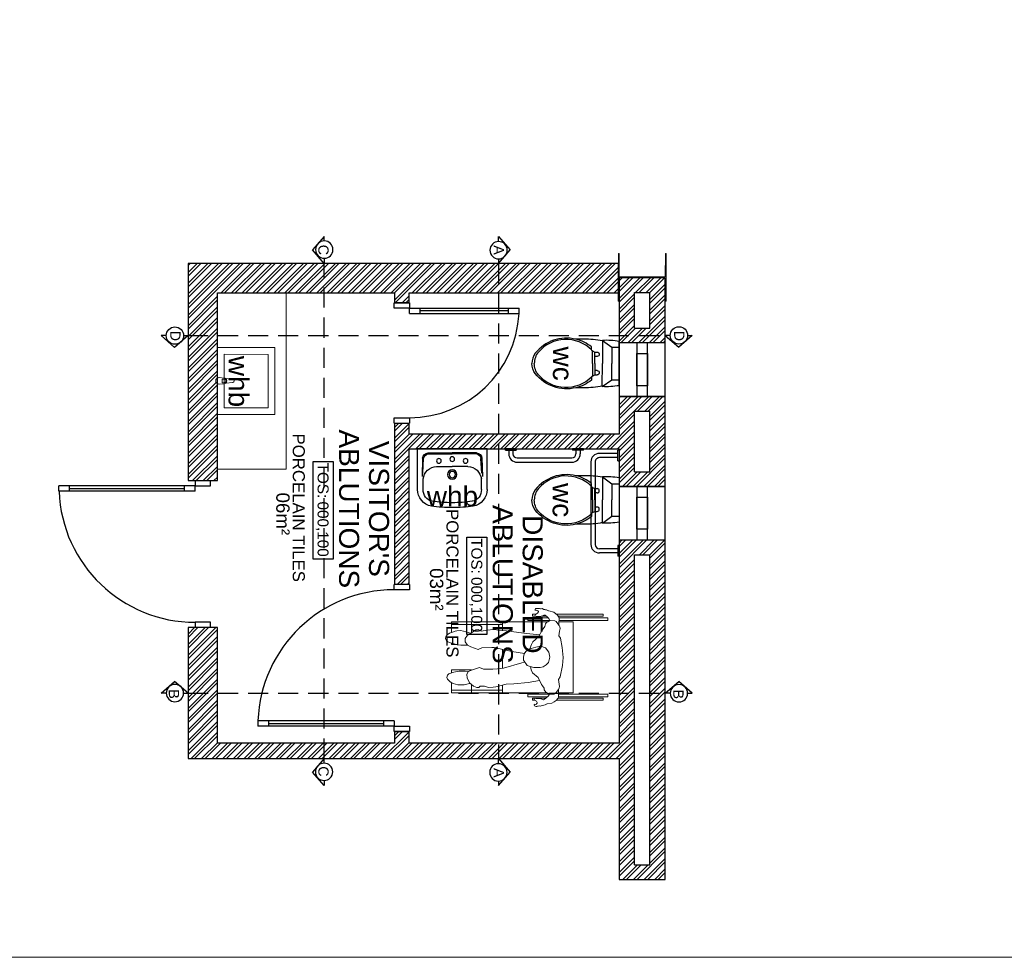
# Model space of a CAD drawing. Header units: millimetres. Extents: x -115474967 to 444143, y -74377 to 241828222.
# Tile 273 of 590: x -228559 to -221189, y 267349 to 274365. Entities that reach past the tile are written whole.
import ezdxf
from ezdxf.enums import TextEntityAlignment as Align

# ---------------------------------------------------------------- set-up
doc = ezdxf.new("R2010")
doc.units = ezdxf.units.MM
doc.header["$MEASUREMENT"] = 0
doc.linetypes.add('2DASHED', pattern=[0.75, 0.5, -0.25])
for name, color, linetype in [('0-ELEV.25', 4, 'Continuous'), ('00-1 FloorFinish', 1, 'Continuous'), ('00-1 FloorLevel', 7, 'Continuous'), ('00-2 Doors', 1, 'Continuous'), ('00-2 Sanitary', 8, 'Continuous'), ('00-2 Windows', 1, 'Continuous'), ('00-6 H-Brickwork', 9, 'Continuous'), ('00-6 H-Paving', 9, 'Continuous'), ('A-DOOR NUMBERS', 7, 'Continuous'), ('A_COLUMNS', 7, 'Continuous'), ('B_FURN LOOSE', 7, 'Continuous'), ('CEIL-PLAN', 7, 'Continuous'), ('DIMS-50', 9, 'Continuous'), ('FITT-SANT', 5, 'Continuous'), ('TEXT-50', 2, 'Continuous'), ('TEXT-REFN', 5, 'Continuous')]:
    doc.layers.add(name, color=color, linetype=linetype)
for name, color, linetype, lineweight in [('00-1 Labels', 4, 'Continuous', 35), ('A_COLUMNS_Pen_No__3', 7, 'Continuous', 15), ('B_FURN LOOSE_Pen_No__6', 7, 'Continuous', 5)]:
    doc.layers.add(name, color=color, linetype=linetype, lineweight=lineweight)
doc.layers.add('0_cons_01', color=40, linetype='Continuous', lineweight=0, plot=False)
doc.layers.add('A_COLUMNS_Pen_No__7', color=7, linetype='Continuous', lineweight=5, true_color=0x3f3f3f)
doc.styles.add('ARIAL', font='arial.ttf')
doc.styles.add('TEXT-20', font='arial.ttf', dxfattribs={"height": 40})
doc.styles.add('TEXT-50', font='arial.ttf', dxfattribs={"height": 100})

# ---------------------------------------------------------------- blocks, each defined once
blk = doc.blocks.new('Wheelchair Man 24[116]', base_point=(347833.3, 83734.1))
at = {"layer": 'B_FURN LOOSE_Pen_No__6', "color": 7, "linetype": 'Continuous', "lineweight": 5}
for p, q in [((347902.8, 84181.8), (347942.9, 84546)), ((347922.7, 84179.9), (347962.8, 84543.8)), ((347942.9, 84546), (347962.8, 84543.8)), ((347873.8, 84165.9), (347912.2, 84514.2)), ((347890.2, 84177.5), (347927.1, 84512.5)), ((347912.2, 84514.2), (347927.1, 84512.5)), ((348469, 84116.2), (348509.5, 84483.6)), ((348488.8, 84113.8), (348529.3, 84481.4)), ((348509.5, 84483.6), (348529.3, 84481.4)), ((348500.4, 84108.8), (348537.4, 84445.3)), ((348514, 84095.9), (348552.3, 84443.6)), ((348552.3, 84443.6), (348537.4, 84445.3)), ((347932.6, 84178.8), (347944.2, 84284.3)), ((347944.2, 84284.3), (348471, 84226.2)), ((347857.2, 84148.8), (347869.3, 84162)), ((347869.3, 84162), (347882.4, 84173.3)), ((347898.1, 84181.6), (347882.4, 84173.3)), ((347898.1, 84181.6), (347905.9, 84181.9)), ((347905.9, 84181.9), (347947.5, 84177)), ((347926.9, 84156.9), (347957.2, 84175.6)), ((347947.5, 84177), (347957.2, 84175.6)), ((347957.2, 84175.6), (347959.1, 84176.8)), ((347971.1, 84180.6), (347959.1, 84176.8)), ((347971.1, 84180.6), (347983.3, 84181.2)), ((348002.8, 84174.4), (347983.3, 84181.2)), ((348035.7, 84166.6), (348002.8, 84174.4)), ((348035.7, 84166.6), (348055.9, 84175.3)), ((348126.1, 84182.1), (348055.9, 84175.3)), ((348126.1, 84182.1), (348201.3, 84181.3)), ((348201.3, 84181.3), (348260.3, 84169.3)), ((348260.3, 84169.3), (348341, 84141.5)), ((348459, 84117.1), (348471, 84226.2)), ((347831.5, 84087.7), (347830.2, 84084.5)), ((347832.7, 84095.2), (347831.5, 84087.7)), ((347832.7, 84095.2), (347841.4, 84110.9)), ((347842.8, 84113.1), (347841.4, 84110.9)), ((347842.8, 84113.1), (347857.2, 84148.8)), ((347844.5, 83379.8), (347923.1, 84092.6)), ((347870.9, 84081), (347886.2, 84095.1)), ((347880.5, 84089.8), (347876.1, 84049.8)), ((347877.2, 83949.6), (347894, 84102.3)), ((347899.1, 84107.1), (347886.2, 84095.1)), ((347914.3, 84103.7), (347897, 83947.4)), ((347909.6, 84108.6), (347899.1, 84107.1)), ((347922.6, 84095.2), (347909.6, 84108.6)), ((347914.8, 84115.5), (347921.1, 84148.8)), ((347926.9, 84084.1), (347914.8, 84115.5)), ((347926.9, 84156.9), (347921.1, 84148.8)), ((348341, 84141.5), (348359.9, 84127.2)), ((348412.8, 84130), (348359.9, 84127.2)), ((348412.8, 84130), (348424.5, 84126.6)), ((348435.4, 84120), (348424.5, 84126.6)), ((348435.4, 84120), (348447.5, 84107.8)), ((348464.6, 84116.8), (348436.8, 84118.6)), ((348447.5, 84107.8), (348461.9, 84093.2)), ((348465.7, 84084), (348461.9, 84093.2)), ((348488.9, 84113.8), (348464.6, 84116.8)), ((348488.9, 84113.8), (348498.5, 84110.6)), ((348515.8, 84094.2), (348498.5, 84110.6)), ((348523.3, 84076.9), (348515.8, 84094.2)), ((347813.9, 84025.5), (347817.8, 84045.5)), ((347813.9, 84025.5), (347814.2, 84018.4)), ((347814.2, 84018.4), (347816, 84015.1)), ((347823.2, 84010.2), (347816, 84015.1)), ((347820.9, 84052.4), (347817.8, 84045.5)), ((347820, 84064.8), (347827.7, 84075.7)), ((347820, 84064.8), (347820, 84056)), ((347820.9, 84052.4), (347820, 84056)), ((347825.6, 84009.6), (347830, 84018.4)), ((347826.8, 84024.7), (347826.4, 84023.9)), ((347826.4, 84023.9), (347830, 84018.4)), ((347831, 84029.9), (347826.8, 84024.7)), ((347827.7, 84075.7), (347830.2, 84084.5)), ((347831, 84029.9), (347836.4, 84032)), ((347837.8, 84033.7), (347836.4, 84032)), ((347837.8, 84033.7), (347840.2, 84033.6)), ((347849.6, 84026.9), (347840.2, 84033.6)), ((347857.5, 84010.7), (347849.6, 84026.9)), ((347870.9, 84081), (347869.3, 84070.7)), ((347869.3, 84070.7), (347876.7, 84048)), ((347872.6, 84012.4), (347876.4, 84034.7)), ((347876.7, 84048), (347876.4, 84034.7)), ((347936.1, 84076.6), (347926.9, 84084.1)), ((347955.4, 84069.9), (347936.1, 84076.6)), ((347955.4, 84069.9), (347971.4, 84054.9)), ((347971.4, 84054.9), (347981.4, 84045.6)), ((347981.4, 84045.6), (348027.7, 84014.1)), ((348013.6, 84023.7), (347996.3, 83951.1)), ((348059, 83968.1), (348027.7, 84014.1)), ((348114.5, 84056), (348099.4, 84024.1)), ((348099.4, 84024.1), (348100.4, 83984.6)), ((348148.4, 84077.8), (348114.5, 84056)), ((348150.7, 84078.3), (348148.4, 84077.8)), ((348150.7, 84078.3), (348188.2, 84082.5)), ((348188.2, 84082.5), (348227.4, 84068.2)), ((348227.4, 84068.2), (348242, 84048.5)), ((348253.5, 84023.7), (348242, 84048.5)), ((348253.5, 84023.7), (348256.3, 84002.4)), ((348371.4, 83321.7), (348449.2, 84027.6)), ((348394.9, 84003.2), (348412.5, 84014.3)), ((348414.4, 84013.9), (348412.5, 84014.3)), ((348414.4, 84013.9), (348425.2, 84013.9)), ((348425.2, 84013.9), (348445, 84022.3)), ((348443.7, 83887.2), (348460.5, 84039.5)), ((348464.1, 84050), (348445, 84022.3)), ((348454.5, 84036.2), (348469, 84044.1)), ((348479.8, 84031.8), (348463.6, 83885)), ((348465.7, 84084), (348464.1, 84050)), ((348471, 84042.9), (348469, 84044.1)), ((348471, 84042.9), (348491.8, 84016.4)), ((348490.4, 84018.2), (348479.4, 83918.5)), ((348491.8, 84016.4), (348499.3, 83999.3)), ((348523.3, 84076.9), (348530.9, 84058.7)), ((348530.9, 84058.7), (348532.9, 84022.1)), ((348532.8, 84022.6), (348537.3, 84008.2)), ((347823.2, 84010.2), (347825.6, 84009.6)), ((347854.2, 83987.4), (347856.9, 84012)), ((347854.2, 83987.4), (347869.1, 83985.7)), ((347857.5, 84010.7), (347862.6, 84006.8)), ((347866.9, 84004.5), (347862.6, 84006.8)), ((347870.8, 84005.3), (347866.9, 84004.5)), ((347869.1, 83985.7), (347871.3, 84006.2)), ((347870.8, 84005.3), (347871.8, 84007)), ((347871.8, 84007), (347872.6, 84012.4)), ((347897, 83947.4), (347877.2, 83949.6)), ((347986.5, 83908.3), (347996.3, 83951.1)), ((348079.3, 83954.6), (348059, 83968.1)), ((348109.8, 83939.4), (348079.3, 83954.6)), ((348111.2, 83932.5), (348100.4, 83984.6)), ((348240.6, 83927.1), (348251.7, 83953.1)), ((348255.5, 83983.3), (348251.7, 83953.1)), ((348255.5, 83983.3), (348256.3, 84002.4)), ((348290, 83940.9), (348267, 83932.4)), ((348290, 83940.9), (348330.4, 83978.2)), ((348330.4, 83978.2), (348382.7, 83996.5)), ((348358.8, 83899.4), (348352.8, 83986)), ((348382.7, 83996.5), (348394.9, 84003.2)), ((348482.2, 83943.9), (348482.1, 83932.1)), ((348483.7, 83945.5), (348482.2, 83943.9)), ((348483.7, 83945.5), (348483.9, 83947.5)), ((348485.5, 83964.3), (348483.9, 83947.5)), ((348489.1, 83981.2), (348485.5, 83964.3)), ((348486.4, 83968.5), (348486.7, 83970.9)), ((348499.3, 83999.2), (348489.1, 83981.2)), ((348499, 83936.8), (348504.2, 83946.2)), ((348499.3, 83999.3), (348499.3, 83999.2)), ((348515.4, 83950.2), (348504.2, 83946.2)), ((348518.9, 83949.8), (348515.4, 83950.2)), ((348518.9, 83949.7), (348518.9, 83949.8)), ((348518.9, 83949.7), (348524.1, 83944.4)), ((348524.1, 83944.4), (348528.2, 83940.2)), ((348528, 83939.3), (348528.2, 83940.2)), ((348542.7, 83978.3), (348537.3, 84008.2)), ((348540.1, 83961.9), (348540.3, 83962)), ((348540.1, 83961.9), (348541.5, 83955)), ((348542.7, 83968.5), (348540.3, 83962)), ((348541.5, 83955), (348540.8, 83950.4)), ((348540.8, 83950.4), (348543.2, 83944.3)), ((348540.9, 83931.9), (348542.6, 83940.8)), ((348543.2, 83944.3), (348542.6, 83940.8)), ((348542.7, 83978.3), (348542.7, 83968.5)), ((347956.3, 83779.9), (347986.5, 83908.3)), ((348111.2, 83932.5), (348125.6, 83907.3)), ((348113.5, 83803.3), (348140.4, 83895.3)), ((348118.9, 83926.9), (348118.7, 83927.8)), ((348125.6, 83907.3), (348142.4, 83893.6)), ((348166.3, 83885), (348142.4, 83893.6)), ((348166.3, 83885), (348187.4, 83883.7)), ((348173.4, 83884.6), (348172.9, 83884)), ((348230.3, 83905.4), (348187.4, 83883.7)), ((348205.7, 83867.8), (348204.1, 83892.1)), ((348230.8, 83727.2), (348205.7, 83867.8)), ((348230.3, 83905.4), (348240.6, 83927.1)), ((348267, 83932.4), (348241.8, 83930)), ((348357.2, 83792.2), (348358.8, 83899.4)), ((348463.6, 83885), (348443.7, 83887.2)), ((348479.4, 83918.5), (348494.3, 83916.8)), ((348487, 83929.9), (348482.1, 83932.1)), ((348493.7, 83932.1), (348487, 83929.9)), ((348493.7, 83932.1), (348499, 83936.8)), ((348494.3, 83916.8), (348496.2, 83934.3)), ((348527, 83937.7), (348525, 83931)), ((348525, 83931), (348527.8, 83925.1)), ((348528.2, 83938.7), (348527, 83937.7)), ((348527.8, 83925.1), (348529.8, 83925.2)), ((348528, 83939.3), (348528.2, 83938.7)), ((348538, 83928.5), (348529.8, 83925.2)), ((348538, 83928.5), (348540.9, 83931.9)), ((348069.1, 83676.8), (348113.5, 83803.3)), ((347864.4, 83377.6), (347906.1, 83755.3)), ((347886.2, 83757.5), (347950.7, 83750.4)), ((347956.3, 83779.9), (347944.4, 83717.5)), ((348230.8, 83719.5), (348089.5, 83735.1)), ((348230.8, 83727.2), (348230.8, 83683.5)), ((348357.2, 83792.2), (348352.9, 83734.9)), ((348361.8, 83676.5), (348352.9, 83734.9)), ((347934.3, 83636.8), (347936.6, 83686.3)), ((347936.6, 83686.3), (347937.2, 83695.6)), ((347944.4, 83717.5), (347937.2, 83695.6)), ((348061.9, 83582.5), (348068.7, 83659.1)), ((348069.1, 83676.8), (348068.7, 83659.1)), ((348229.3, 83648), (348222.4, 83577.1)), ((348230.8, 83683.5), (348229.3, 83648)), ((348351.5, 83323.9), (348393.1, 83701.6)), ((348413, 83699.4), (348357.4, 83705.5)), ((348363.4, 83655.4), (348361.8, 83676.5)), ((348363.3, 83636.5), (348363.4, 83655.4)), ((347923.3, 83570.3), (347938.2, 83591.2)), ((347938.2, 83591.2), (347934.3, 83636.8)), ((348072.1, 83553.8), (348061.9, 83582.5)), ((348206.4, 83549.6), (348222.4, 83577.1)), ((348350.6, 83571.1), (348361.9, 83599.7)), ((348363.3, 83636.5), (348361.9, 83599.7)), ((347861, 83528.9), (347940.5, 83520.1)), ((347944.3, 83512.1), (347922.3, 83461.5)), ((347923.3, 83570.3), (347923.5, 83553.6)), ((347923.5, 83553.6), (347942, 83518.4)), ((347942, 83518.4), (347957.3, 83487.1)), ((347944.3, 83512.1), (347944.6, 83513.3)), ((347944.3, 83512.2), (347944.3, 83512.1)), ((348030.3, 83478.5), (348046.4, 83503.6)), ((348072.1, 83553.8), (348046.4, 83503.6)), ((348206.4, 83549.6), (348217.6, 83496.6)), ((348353.1, 83513.2), (348339.6, 83489.7)), ((348350.6, 83571.1), (348347.4, 83540.7)), ((348354, 83528.2), (348347.4, 83540.7)), ((348354, 83528.2), (348353.1, 83513.2)), ((347915.8, 83410.3), (347916.5, 83438.7)), ((347916.5, 83438.7), (347922.3, 83461.5)), ((347957.3, 83487.1), (347980.4, 83467.8)), ((348004.1, 83464.9), (347980.4, 83467.8)), ((348030.3, 83478.5), (348004.1, 83464.9)), ((348019, 83404.2), (348024.6, 83429.5)), ((348029.9, 83471.6), (348024.6, 83429.5)), ((348030.4, 83478.7), (348029.9, 83471.6)), ((348202.4, 83340.3), (348218.8, 83489.4)), ((348217.6, 83496.6), (348226, 83462.2)), ((348222.3, 83441.5), (348218.1, 83395.1)), ((348218.8, 83489.4), (348219.4, 83489.4)), ((348226.6, 83461.9), (348222.3, 83441.5)), ((348226, 83462.2), (348249.2, 83448.8)), ((348249.2, 83448.8), (348274.2, 83450.3)), ((348312.6, 83462.5), (348274.2, 83450.3)), ((348312.6, 83462.5), (348339.6, 83489.7)), ((348318.7, 83468.6), (348318.8, 83463.3)), ((348323.8, 83421.5), (348318.8, 83463.3)), ((348327.4, 83477.4), (348387.8, 83470.8)), ((347844.5, 83379.8), (347922.7, 83371.1)), ((347915.8, 83410.3), (347916.9, 83397.4)), ((347921.5, 83376.9), (347916.9, 83397.4)), ((347927.6, 83353.9), (347921.5, 83376.9)), ((347937.6, 83336.6), (347927.6, 83353.9)), ((348019, 83404.2), (347996.7, 83347.8)), ((348013.5, 83361.1), (348002.4, 83362.4)), ((348013.5, 83361.1), (348018, 83401.6)), ((348219.6, 83354.5), (348218.1, 83395.1)), ((348226.8, 83324.3), (348219.6, 83354.5)), ((348303.1, 83339.9), (348317.4, 83375.4)), ((348323.8, 83421.5), (348317.4, 83375.4)), ((347937.6, 83336.6), (347951.5, 83324.4)), ((347951.5, 83324.4), (347963.7, 83321.6)), ((347982.2, 83326.5), (347963.7, 83321.6)), ((347990.8, 83336), (347982.2, 83326.5)), ((347996.7, 83347.8), (347990.8, 83336)), ((348223.5, 83338), (348202.4, 83340.3)), ((348228.8, 83316), (348226.8, 83324.3)), ((348236.8, 83305.8), (348228.8, 83316)), ((348255.2, 83299.4), (348236.8, 83305.8)), ((348267.4, 83301.7), (348255.2, 83299.4)), ((348287.1, 83316.7), (348267.4, 83301.7)), ((348300.8, 83335), (348287.1, 83316.7)), ((348297, 83329.9), (348371.4, 83321.7)), ((348300.8, 83335), (348303.1, 83339.9)), ((348301.3, 83336.1), (348301.3, 83336))]:
    blk.add_line(p, q, dxfattribs=at)
blk = doc.blocks.new('IPE Column 20[139]', base_point=(345438, 85080.3))
at = {"layer": 'A_COLUMNS_Pen_No__7', "linetype": 'Continuous', "lineweight": 5, "true_color": 0x9f07ff}
h = blk.add_hatch(dxfattribs=at)
h.set_pattern_fill('STEEL', color=190, style=0, pattern_type=2)
h.set_pattern_definition([(45, (0, 0), (-159.09903, 159.09903), []), (45, (-53.03, 53.03), (-159.09903, 159.09903), [])])
h.paths.add_polyline_path([(345240.8, 84922.2), (345594.5, 84881.8), (345595.3, 84888.7), (345421.9, 84908.6), (345461.1, 85251.3), (345634.5, 85231.5), (345635.3, 85238.5), (345281.6, 85278.9), (345280.8, 85272), (345454.1, 85252.1), (345414.9, 84909.4), (345241.6, 84929.2)])
at = {"layer": 'A_COLUMNS_Pen_No__3', "color": 30, "linetype": 'Continuous', "lineweight": 15}
for p, q in [((345281.6, 85278.9), (345280.8, 85272)), ((345280.8, 85272), (345454.1, 85252.1)), ((345635.3, 85238.5), (345281.6, 85278.9)), ((345454.1, 85252.1), (345414.9, 84909.4)), ((345421.9, 84908.6), (345461.1, 85251.3)), ((345461.1, 85251.3), (345634.5, 85231.5)), ((345634.5, 85231.5), (345635.3, 85238.5)), ((345241.6, 84929.2), (345240.8, 84922.2)), ((345240.8, 84922.2), (345594.5, 84881.8)), ((345414.9, 84909.4), (345241.6, 84929.2)), ((345595.3, 84888.7), (345421.9, 84908.6)), ((345594.5, 84881.8), (345595.3, 84888.7))]:
    blk.add_line(p, q, dxfattribs=at)
blk = doc.blocks.new('gf')
for p, q in [((192800, 61204), (192800, 61535.5)), ((193000.1, 61464.2), (192983.3, 61455.1)), ((192983.3, 61455.1), (192965, 61455.1)), ((192965, 61422.3), (192983.3, 61422.3)), ((192983.3, 61422.3), (192983.3, 61455.1)), ((192983.3, 61369.8), (192983.3, 61422.3)), ((192965, 61317.2), (192983.3, 61317.2)), ((192983.3, 61369.8), (192983.3, 61317.2)), ((192983.3, 61317.2), (192983.3, 61284.4)), ((192983.3, 61284.4), (192965, 61284.4)), ((193000.1, 61275.3), (192983.3, 61284.4))]:
    blk.add_line(p, q)
for points in [[(192800, 61535.5, -0.056711), (192926, 61542.5), (192926, 61539.3)], [(192926.2, 61539.3, -0.052121), (193063.4, 61551.2), (193123.6, 61551.2, -0.14456)], [(193006.9, 61493.9, -0.11024), (193123.6, 61551.2, -0.16845)], [(193006.9, 61471.2, -0.434217), (193404.1, 61455.1, -0.182634), (193435.2, 61369.8, -2.693815)], [(193123.6, 61551.2, -0.292914), (193427.7, 61445.9, -0.16845), (193454.2, 61369.8, -2.883082)], [(193000.1, 61464.2, -0.008985), (193006.9, 61471.2, -0.182634)], [(193000.1, 61369.8), (193000.1, 61464.2, -0.444938)], [(193006.9, 61471.2), (193006.9, 61493.9, -0.416606)], [(193000.1, 61369.8), (193000.1, 61275.3, 0.008985)], [(193006.9, 61268.3, 0.434217), (193404.1, 61284.4, 0.182634), (193435.2, 61369.8, 2.693815)], [(193123.6, 61188.3, 0.292914), (193427.7, 61293.6, 0.16845), (193454.2, 61369.8, 2.883082)], [(193000.1, 61275.3, 0.008985), (193006.9, 61268.3, 0.182634)], [(193006.9, 61268.3), (193006.9, 61245.6, 0.416606)], [(193006.9, 61245.6, 0.11024), (193123.6, 61188.3, 0.16845)], [(192800, 61204, 0.056711), (192926, 61197), (192926, 61200.2)], [(192926.2, 61200.2, 0.052121), (193063.4, 61188.3), (193123.6, 61188.3, 0.14456)]]:
    blk.add_lwpolyline(points, format="xyb")
for points in [[(192926, 61542.5), (192854, 61491), (192800, 61491)], [(192926, 61539.3), (192926, 61369.8)], [(192854, 61491), (192854, 61369.8)], [(192854, 61248.5), (192854, 61369.8)], [(192926, 61200.2), (192926, 61369.8)], [(192926, 61197), (192854, 61248.5), (192800, 61248.5)]]:
    blk.add_lwpolyline(points)
for centre in [(192965, 61438.7), (192965, 61300.8)]:
    blk.add_arc(centre, 16.4, 90, 270)
blk = doc.blocks.new('disabled')
at = {"layer": '00-2 Sanitary'}
for p, q in [((-53744.2, 80202.6), (-53744.2, 80192.6)), ((-53744.2, 80202.6), (-53661.9, 80202.6)), ((-53662.2, 80192.6), (-53744.2, 80192.6)), ((-53719.2, 80192.6), (-53719.2, 80054.6)), ((-53687.2, 80192.6), (-53687.2, 80054.6)), ((-53661.9, 80202.6), (-53661.9, 80192.6)), ((-53030.8, 80202.6), (-53030.8, 80192.6)), ((-53030.8, 80202.6), (-52948.8, 80202.6)), ((-53030.8, 80192.6), (-52948.8, 80192.6)), ((-53005.8, 80192.6), (-53005.8, 80054.6)), ((-52973.8, 80192.6), (-52973.8, 80054.6)), ((-52948.8, 80202.6), (-52948.8, 80192.6)), ((-53655.2, 80022.6), (-53037.8, 80022.6)), ((-53655.2, 79990.6), (-53037.8, 79990.6)), ((-53742.8, 79936.3), (-53752.8, 79936.3)), ((-53752.8, 79936.3), (-53752.8, 79854.3)), ((-53742.8, 79936.3), (-53742.8, 79854.3)), ((-53742.8, 79911.3), (-53716.8, 79911.3)), ((-53752.8, 79854.3), (-53742.8, 79854.3)), ((-53742.8, 79879.3), (-53716.8, 79879.3)), ((-53684.8, 79439.8), (-53684.8, 79847.3)), ((-53652.8, 79440.6), (-53652.8, 79847.3)), ((-53752.8, 79432.8), (-53742.8, 79432.8)), ((-53752.8, 79432.8), (-53752.8, 79350.8)), ((-53742.8, 79350.8), (-53742.8, 79432.8)), ((-53742.8, 79407.8), (-53716.8, 79407.8)), ((-53742.8, 79375.8), (-53716.8, 79375.8)), ((-53742.8, 79350.8), (-53752.8, 79350.8))]:
    blk.add_line(p, q, dxfattribs=at)
for centre, radius, start, end in [((-53655.2, 80054.6), 64, 180, 270), ((-53655.2, 80054.6), 32, 180, 270), ((-53037.8, 80054.6), 64, 270, 0), ((-53037.8, 80054.6), 32, 270, 0), ((-53716.8, 79847.3), 64, 0, 90), ((-53716.8, 79847.3), 32, 0, 90), ((-53716.8, 79439.8), 64, 270, 0.6734), ((-53716.8, 79439.8), 32, 270, 0)]:
    blk.add_arc(centre, radius, start, end, dxfattribs=at)
at = {"layer": '00-2 Sanitary', "rotation": 270}
blk.add_blockref('gf', (-114740, 273002.7), dxfattribs=at)
blk = doc.blocks.new('Room Tags')
at = {"layer": '00-1 FloorLevel', "color": 2}
blk.add_lwpolyline([(-571, -76), (646, -76), (646, -325), (-571, -325)], close=True, dxfattribs=at)
at = {"layer": '00-1 FloorFinish', "style": 'ARIAL'}
blk.add_attdef('F-FINISH', text='', height=150, dxfattribs=at).set_placement((5, -578), align=Align.CENTER)
at = {"layer": '00-1 FloorLevel', "style": 'ARIAL'}
blk.add_text('TOS:', height=136.4, dxfattribs=at).set_placement((-557, -200), align=Align.MIDDLE_LEFT)
blk.add_attdef('000,000', text='', height=136, dxfattribs=at).set_placement((607, -200), align=Align.MIDDLE_RIGHT)
at = {"layer": '00-1 Labels', "style": 'ARIAL'}
for tag, p in [('ROOM1?', (19, 746)), ('ROOM2?', (19, 373)), ('ROOM3?', (19, 0))]:
    blk.add_attdef(tag, text='', height=250, dxfattribs=at).set_placement(p, align=Align.CENTER)
blk = doc.blocks.new('BF5A_WHB azalea')
at = {"layer": 'FITT-SANT'}
for p, q in [((-260, 0), (260, 0)), ((-260, -304.1), (-260, 0)), ((260, 0), (-260, 0)), ((260, -304.1), (260, 0))]:
    blk.add_line(p, q, dxfattribs=at)
at = {"layer": 'FITT-SANT', "color": 9}
for p, q in [((-222.1, -70), (-225.7, -207.6)), ((-221.1, -183.1), (-214.4, -71.1)), ((-182.5, -38.3), (0, -38.3)), ((-180.6, -29.9), (0, -29.9)), ((180.6, -29.9), (0, -29.9)), ((182.5, -38.3), (0, -38.3)), ((221.1, -183.1), (214.4, -71.1)), ((222.1, -70), (225.7, -207.6)), ((-117, -133.1), (0, -133.1)), ((117, -133.1), (0, -133.1)), ((-217.5, -304.1), (-217.5, -225.4)), ((217.5, -304.1), (217.5, -225.4))]:
    blk.add_line(p, q, dxfattribs=at)
for centre, radius in [((-100, -90), 17.5), ((0, -77), 17.5), ((100, -90), 17.5), ((0, -192.4), 35), ((0, -192.4), 24)]:
    blk.add_circle(centre, radius, dxfattribs=at)
for centre, radius, start, end in [((-176.2, -76), 46.3, 95.5251, 172.59488), ((-174.7, -77.7), 40.2, 101.23295, 170.54561), ((176.2, -76), 46.3, 7.40512, 84.4749), ((174.7, -77.7), 40.2, 9.45439, 78.76705), ((-115.9, -235.2), 102.1, 90.62905, 174.49294), ((115.9, -235.2), 102.1, 5.50706, 89.37095), ((-133.3, -309.6), 84.4, 176.21315, 258.57555), ((133.3, -309.6), 84.4, 281.42445, 3.78685), ((0.5, 668), 1071, 261.92345, 269.97555), ((-0.5, 668), 1071, 270.02445, 278.07655)]:
    blk.add_arc(centre, radius, start, end, dxfattribs=at)
at = {"layer": 'FITT-SANT'}
for centre, radius, start, end in [((-134, -304.8), 126, 179.50507, 259.62213), ((134, -304.8), 126, 280.37787, 0.49493), ((0.3, 662.3), 1102.3, 261.81529, 269.98587), ((-0.3, 662.3), 1102.3, 270.01413, 278.18471)]:
    blk.add_arc(centre, radius, start, end, dxfattribs=at)
blk = doc.blocks.new('A$C69671385')
at = {"layer": 'DIMS-50', "color": 3}
for p, q in [((0, 169), (262, 397)), ((524, 169), (262, 397)), ((88, 169), (0, 169)), ((426, 169), (524, 169))]:
    blk.add_line(p, q, dxfattribs=at)
at = {"layer": 'TEXT-REFN'}
blk.add_circle((257, 169), 169, dxfattribs=at)
blk = doc.blocks.new('1234')
at = {"layer": '00-6 H-Brickwork'}
h = blk.add_hatch(dxfattribs=at)
h.set_pattern_fill('ANSI32', color=256, scale=150, angle=450, style=0)
h.set_pattern_definition([(135, (-133286.62, 0), (-39.774756, -39.774756), []), (135, (-133286.62, 26.517), (-39.774756, -39.774756), [])])
edge = h.paths.add_edge_path()
edge.add_line((-229684.5, 270144.8), (-229904.5, 270145.7))
edge.add_line((-229904.5, 270145.7), (-229904.5, 266925.4))
edge.add_line((-229904.5, 266925.4), (-228278.9, 266925.4))
edge.add_line((-228278.9, 266925.4), (-228278.9, 267145.4))
edge.add_line((-228278.9, 267145.4), (-229002.9, 267145.4))
edge.add_arc((-229025, 267157.2), 25, 208.20402, 331.79598, ccw=False)
edge.add_line((-229047, 267145.4), (-229231.5, 267145.4))
edge.add_line((-229231.5, 267145.4), (-229684.5, 267145.4))
edge.add_line((-229684.5, 267145.4), (-229684.5, 268470))
edge.add_line((-229684.5, 268470), (-229609.3, 268470.1))
edge.add_line((-229609.3, 268470.1), (-229609.3, 268580.1))
edge.add_line((-229609.3, 268580.1), (-229684.5, 268580))
edge.add_line((-229684.5, 268580), (-229684.5, 270144.8))
h.paths.add_polyline_path([(-229309.3, 270497.1), (-229795.5, 270497.1), (-229796.2, 270152.1), (-229309.3, 270152.1)])
h.paths.add_polyline_path([(-229419.3, 270382.1), (-229419.3, 270267.1), (-229685.5, 270267.1), (-229685.5, 270382.1)], flags=16)
h.paths.add_polyline_path([(-228235.3, 270497.1), (-228908.6, 270497.1), (-228908.6, 270364.6), (-228908.6, 270364.6), (-228908.6, 270351.5), (-228908.3, 270152.1), (-228626.5, 270152.1), (-228626.5, 268580.1), (-228709.2, 268580.1), (-228709.2, 268470.1), (-227502.4, 268470.1), (-227502.4, 268580.1), (-228516.5, 268580.1), (-228516.5, 270152.1), (-228235.3, 270152.1)])
h.paths.add_polyline_path([(-228345.2, 270382.6), (-228345.2, 270267.1), (-228798.6, 270267.1), (-228798.6, 270382.7)], flags=16)
h.paths.add_polyline_path([(-225294.4, 270497.1), (-227834.6, 270497.1), (-227834.6, 270364.6), (-227834.6, 270364.6), (-227834.6, 270284.6), (-227834.6, 270152.1), (-226313.4, 270152.1), (-226313.4, 268580.2), (-226402.4, 268580.1), (-226402.4, 268470), (-226313.4, 268470.1), (-226313.4, 267145.4), (-227178.6, 267145.4), (-227178.7, 267035.4), (-227178.7, 266978.7), (-227178.8, 266978.7), (-227178.9, 266925.4), (-226198.4, 266925.4), (-226198.4, 270152.1), (-225294.4, 270152.1)])
h.paths.add_polyline_path([(-225404.4, 270382.1), (-225404.4, 270267.1), (-227724.6, 270267.1), (-227724.6, 270382.1)], flags=16)
for p, q in [((-228363.5, 267660.4), (-229684.5, 267660.4)), ((-228363.5, 267660.4), (-228363.5, 267145.4)), ((-229273.8, 267575.4), (-229274, 267145.4)), ((-228774.2, 267575.4), (-229273.8, 267575.4)), ((-229223.8, 267525.4), (-229224, 267195.4)), ((-228824.3, 267525.4), (-229223.8, 267525.4)), ((-228824.3, 267525.4), (-229223.8, 267525.4)), ((-228824.4, 267195.4), (-228824.3, 267525.4)), ((-228774.4, 267145.4), (-228774.2, 267575.4)), ((-229036.2, 267259.8), (-229042.8, 267206.9)), ((-229007.4, 267206.9), (-229014, 267259.8)), ((-229224, 267195.4), (-228824.4, 267195.4)), ((-229046.1, 267197.4), (-229050.1, 267155.4)), ((-229038.7, 267180.3), (-229038.7, 267195.2)), ((-229011.5, 267180.3), (-229038.7, 267180.3)), ((-229011.5, 267195.2), (-229011.5, 267180.3)), ((-229000.1, 267155.4), (-229004.1, 267197.4)), ((-229274, 267145.4), (-228774.4, 267145.4))]:
    blk.add_line(p, q)
for centre, radius, start, end in [((-229025.1, 267258.4), 11.2, 7.11413, 172.83628), ((-229025, 267157.2), 25, 179.97521, 359.97521), ((-229025.1, 267195.5), 21.1, 147.20418, 174.8056), ((-229025.1, 267195.5), 21.1, 32.74623, 147.20418), ((-229025.1, 267195.2), 13.6, 359.97521, 179.97521), ((-229025.1, 267195.5), 21.1, 5.14481, 32.74623)]:
    blk.add_arc(centre, radius, start, end)
at = {"layer": '0-ELEV.25'}
for p, q in [((-229309.3, 270497.1), (-229309.3, 270152.1)), ((-228908.8, 270497.1), (-228908.3, 270152.1)), ((-228235.3, 270152.1), (-228235.3, 270497.1)), ((-227834.6, 270152.1), (-227834.6, 270497.1)), ((-229419.3, 270382.1), (-229685.5, 270382.1)), ((-229685.5, 270267.1), (-229685.5, 270382.1)), ((-229419.3, 270267.1), (-229419.3, 270382.1)), ((-228345.2, 270382.6), (-228798.6, 270382.7)), ((-228798.6, 270267.1), (-228798.6, 270382.7)), ((-228345.2, 270267.1), (-228345.2, 270382.6)), ((-225404.4, 270382.1), (-227724.6, 270382.1)), ((-227724.6, 270267.1), (-227724.6, 270382.1)), ((-225404.4, 270267.1), (-225404.4, 270382.1)), ((-229419.3, 270267.1), (-229685.5, 270267.1)), ((-228345.2, 270267.1), (-228798.6, 270267.1)), ((-225404.4, 270267.1), (-227724.6, 270267.1)), ((-229904.5, 270145.7), (-229684.5, 270144.8)), ((-228908.3, 270152.1), (-228626.5, 270152.1)), ((-228516.5, 270152.1), (-228235.3, 270152.1)), ((-229609.3, 268470.1), (-229609.3, 268580.1)), ((-228709.2, 268470.1), (-228709.2, 268580.1)), ((-227502.3, 268580.1), (-227502.3, 268470.1)), ((-229684.9, 266926.1), (-228278.9, 266925.4))]:
    blk.add_line(p, q, dxfattribs=at)
for points in [[(-229795.5, 270497.1), (-229796.2, 270152.1)], [(-229309.3, 270497.1), (-229795.5, 270497.1)], [(-228235.3, 270497.1), (-228908.6, 270497.1)], [(-226198.4, 270152.1), (-225294.4, 270152.1), (-225294.4, 270497.1), (-227834.6, 270497.1)], [(-229904.5, 270145.7), (-229904.5, 266925.4)], [(-229679, 270151.9), (-229815.7, 270152.2)], [(-229796.2, 270152.1), (-229309.3, 270152.1)], [(-229684.5, 268580), (-229684.5, 270144.8)], [(-228626.5, 270152.1), (-228626.5, 268580.1)], [(-228516.5, 268580.1), (-228516.5, 270152.1)], [(-227835.3, 270152.1), (-226313.4, 270152.1)], [(-226313.4, 270152.1), (-226313.4, 268580.2), (-226402.5, 268580.1), (-226402.5, 268470)], [(-226198.4, 266925.4), (-226198.4, 270152.1)], [(-229609.3, 268580.1), (-229684.5, 268580)], [(-228626.5, 268580.1), (-228709.2, 268580.1)], [(-227502.3, 268580.1), (-228516.5, 268580.1)], [(-229684.5, 268470), (-229609.3, 268470.1)], [(-229684.5, 267145.4), (-229684.5, 268470)], [(-228709.2, 268470.1), (-227502.3, 268470.1)], [(-226402.5, 268470), (-226313.4, 268470.1), (-226313.4, 267145.4)], [(-228278.9, 266925.4), (-228278.9, 267145.4), (-229684.5, 267145.4)], [(-227178.6, 267145.4), (-227178.9, 266925.4), (-226198.4, 266925.4)], [(-226313.4, 267145.4), (-227178.6, 267145.4)], [(-229904.5, 266925.4), (-229684.9, 266925)]]:
    blk.add_lwpolyline(points, dxfattribs=at)
at = {"layer": '00-2 Doors'}
for p, q in [((-229569.3, 268582.6), (-229569.3, 269402.6)), ((-229529.3, 269402.6), (-229569.3, 269402.6)), ((-229529.3, 268582.6), (-229529.3, 269402.6)), ((-229529.3, 269322.6), (-229569.3, 269322.6)), ((-229549.3, 269322.6), (-229549.3, 268662.6)), ((-229529.3, 268662.6), (-229569.3, 268662.6)), ((-229609.3, 268582.6), (-229569.3, 268582.6)), ((-229609.3, 268582.6), (-229609.3, 268467.6)), ((-229569.3, 268582.6), (-229569.3, 268467.6)), ((-229529.3, 268582.6), (-229569.3, 268582.6)), ((-228749.3, 268467.6), (-228749.3, 268582.6)), ((-228749.3, 268582.6), (-228709.3, 268582.6)), ((-228709.3, 268467.6), (-228709.3, 268582.6)), ((-227502.4, 268582.5), (-227462.4, 268582.5)), ((-227502.4, 268582.5), (-227502.4, 268467.5)), ((-227462.4, 268582.5), (-227462.4, 268467.5)), ((-226442.4, 268467.5), (-226442.4, 268582.5)), ((-226442.4, 268582.5), (-226402.4, 268582.5)), ((-226402.4, 268467.5), (-226402.4, 268582.5)), ((-229569.3, 268467.6), (-229609.3, 268467.6)), ((-228709.3, 268467.6), (-228749.3, 268467.6)), ((-227462.4, 268467.5), (-227502.4, 268467.5)), ((-226482.4, 268467.5), (-226482.4, 267447.5)), ((-226482.4, 268467.5), (-226442.4, 268467.5)), ((-226402.4, 268467.5), (-226442.4, 268467.5)), ((-226442.4, 268467.5), (-226442.4, 267447.5)), ((-226482.4, 268387.5), (-226442.4, 268387.5)), ((-226462.4, 267527.5), (-226462.4, 268387.5)), ((-226482.4, 267527.5), (-226442.4, 267527.5)), ((-226482.4, 267447.5), (-226442.4, 267447.5)), ((-228238.7, 267093.7), (-228278.7, 267093.7)), ((-228278.7, 266978.7), (-228278.7, 267093.7)), ((-228238.7, 266978.7), (-228238.7, 267093.7)), ((-227218.7, 267093.7), (-227218.7, 266978.7)), ((-227178.7, 267093.7), (-227218.7, 267093.7)), ((-227178.7, 267093.7), (-227178.7, 266978.7)), ((-228278.7, 266978.7), (-228238.7, 266978.7)), ((-228238.7, 266978.7), (-228238.7, 265958.7)), ((-228198.7, 266978.7), (-228238.7, 266978.7)), ((-228198.7, 266978.7), (-228198.7, 265958.7)), ((-227218.7, 266978.7), (-227178.7, 266978.7)), ((-228198.7, 266898.7), (-228238.7, 266898.7)), ((-228218.7, 266038.7), (-228218.7, 266898.7)), ((-228198.7, 266038.7), (-228238.7, 266038.7)), ((-228198.7, 265958.7), (-228238.7, 265958.7))]:
    blk.add_line(p, q, dxfattribs=at)
for centre, radius, start, end in [((-229571.1, 268581.9), 821.8, 0.04936, 87.08645), ((-226442.4, 268467.5), 1020, 180, 267.75253), ((-228238.7, 266978.7), 1020, 272.24747, 0)]:
    blk.add_arc(centre, radius, start, end, dxfattribs=at)
at = {"layer": '00-2 Windows'}
for points in [[(-229309.3, 270152.2), (-228908.6, 270152.1), (-228908.6, 270497.1), (-229309.3, 270497.1)], [(-228235.3, 270152.2), (-227834.6, 270152.1), (-227834.6, 270497.1), (-228235.3, 270497.1)], [(-229309.2, 270284.4), (-229229.2, 270284.4), (-229229.2, 270364.4), (-229309.2, 270364.4)], [(-229229.2, 270364.4), (-228988.6, 270364.6), (-228988.6, 270364.6), (-229229.2, 270364.4)], [(-228988.6, 270284.6), (-228908.6, 270284.6), (-228908.6, 270364.6), (-228988.6, 270364.6)], [(-228235.3, 270284.4), (-228155.3, 270284.4), (-228155.2, 270364.4), (-228235.2, 270364.4)], [(-228155.2, 270364.4), (-227914.6, 270364.6), (-227914.6, 270364.6), (-228155.2, 270364.4)], [(-227914.6, 270284.6), (-227834.6, 270284.6), (-227834.6, 270364.6), (-227914.6, 270364.6)], [(-228988.6, 270284.6), (-229229.2, 270284.4), (-229229.2, 270284.4), (-228988.6, 270284.6)], [(-227914.6, 270284.6), (-228155.3, 270284.4), (-228155.3, 270284.4), (-227914.6, 270284.6)]]:
    blk.add_lwpolyline(points, close=True, dxfattribs=at)
at = {"layer": '0_cons_01'}
blk.add_lwpolyline([(-229904.5, 270145.7), (-229684.5, 270144.8), (-229684.5, 268580), (-229609.3, 268580.1), (-229609.3, 268470.1), (-229684.5, 268470), (-229684.5, 267145.4), (-228278.9, 267145.5), (-228278.9, 266925.4), (-229904.5, 266925.4)], close=True, dxfattribs=at)
at = {"layer": 'CEIL-PLAN', "color": 6, "linetype": '2DASHED', "ltscale": 300}
for points in [[(-229363.8, 266925.4), (-229365.3, 270497.1)], [(-226688.7, 266925.4), (-226687.2, 270497.1)], [(-229904.5, 269249.4), (-226198.4, 269247.9)], [(-226198.4, 267943.8), (-229904.5, 267945.3)]]:
    blk.add_lwpolyline(points, dxfattribs=at)
ref = blk.add_blockref('Room Tags', (-227513.9, 269206.2), dxfattribs=dict(xscale=0.6000000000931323, yscale=0.6000000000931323, zscale=0.6000000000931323))
ref.add_attrib('ROOM2?', 'DISABLED', dxfattribs={"layer": '00-1 Labels', "height": 150, "style": 'ARIAL'}).set_placement((-227502.5, 269430.1), align=Align.CENTER)
ref.add_attrib('ROOM3?', 'ABLUTIONS', dxfattribs={"layer": '00-1 Labels', "height": 150, "style": 'ARIAL'}).set_placement((-227502.5, 269206.2), align=Align.CENTER)
ref.add_attrib('000,000', '000,100', dxfattribs={"layer": '00-1 FloorLevel', "height": 81.82, "style": 'ARIAL'}).set_placement((-227144.1, 269086.1), align=Align.MIDDLE_RIGHT)
ref.add_attrib('F-FINISH', 'PORCELAIN TILES', dxfattribs={"layer": '00-1 FloorFinish', "height": 90, "style": 'ARIAL'}).set_placement((-227510.9, 268859.4), align=Align.CENTER)
ref = blk.add_blockref('Room Tags', (-228079.1, 268056), dxfattribs=dict(xscale=0.6000000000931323, yscale=0.6000000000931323, zscale=0.6000000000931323))
ref.add_attrib('ROOM2?', "VISITOR'S", dxfattribs={"layer": '00-1 Labels', "height": 150, "style": 'ARIAL'}).set_placement((-228067.7, 268279.8), align=Align.CENTER)
ref.add_attrib('ROOM3?', 'ABLUTIONS', dxfattribs={"layer": '00-1 Labels', "height": 150, "style": 'ARIAL'}).set_placement((-228067.7, 268056), align=Align.CENTER)
ref.add_attrib('000,000', '000,100', dxfattribs={"layer": '00-1 FloorLevel', "height": 81.82, "style": 'ARIAL'}).set_placement((-227709.3, 267935.9), align=Align.MIDDLE_RIGHT)
ref.add_attrib('F-FINISH', 'PORCELAIN TILES', dxfattribs={"layer": '00-1 FloorFinish', "height": 90, "style": 'ARIAL'}).set_placement((-228076.1, 267709.2), align=Align.CENTER)
at = {"layer": '00-2 Sanitary', "xscale": -1, "rotation": 89.96596167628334}
blk.add_blockref('gf', (-167670.8, 462915.7), dxfattribs=at)
at = {"layer": '00-6 H-Paving', "xscale": -1, "rotation": 90}
blk.add_blockref('BF5A_WHB azalea', (-228516.5, 268903.1), dxfattribs=at)
at = {"layer": '0_cons_01'}
blk.add_blockref('disabled', (-174763.7, 189949.5), dxfattribs=at)
at = {"layer": 'A_COLUMNS', "color": 5, "linetype": 'Continuous', "lineweight": 5, "rotation": 6.287151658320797}
blk.add_blockref('IPE Column 20[139]', (-229800.1, 270324.8), dxfattribs=at)
at = {"layer": 'B_FURN LOOSE', "color": 5, "linetype": 'Continuous', "lineweight": 5, "rotation": 6.287151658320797}
blk.add_blockref('Wheelchair Man 24[116]', (-227271.8, 269248.9), dxfattribs=at)
at = {"layer": 'DIMS-50', "color": 3, "yscale": 0.3839999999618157, "zscale": 0.3839999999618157}
for p, xscale, rotation in [((-229430.1, 270698.4), 0.3839999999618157, 270.0000000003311), ((-226622.4, 270698.4), -0.3839999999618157, 89.9999999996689), ((-229904.5, 269184.6), -0.3839999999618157, 359.9999999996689), ((-225997.1, 269183.1), -0.3839999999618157, 359.9999999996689), ((-230105.9, 268010.1), -0.3839999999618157, 179.9999999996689), ((-226198.4, 268008.6), -0.3839999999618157, 179.9999999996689), ((-229428.6, 266925.4), 0.3839999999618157, 270.0000000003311), ((-226623.9, 266925.4), -0.3839999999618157, 89.9999999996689)]:
    blk.add_blockref('A$C69671385', p, dxfattribs=dict(at, xscale=xscale, rotation=rotation))
at = {"layer": 'A-DOOR NUMBERS', "color": 1, "char_height": 100, "attachment_point": 1, "style": 'ARIAL'}
for s, insert, width in [('03m²', (-227624.2, 268835.9), 368.739), ('06m²', (-228189.4, 267685.6), 374.328)]:
    blk.add_mtext(s, dxfattribs=dict(at, insert=insert, width=width))
at = {"layer": 'TEXT-50', "linetype": 'Continuous', "lineweight": 0, "char_height": 150, "width": 313.383, "attachment_point": 9, "line_spacing_factor": 0.938532, "style": 'TEXT-50'}
for s, insert in [('\\pxql;wc', (-228969.2, 269654.3)), ('\\pxql;wc', (-227947.5, 269652.2)), ('\\pxql;whb', (-228899.2, 267226.5))]:
    blk.add_mtext(s, dxfattribs=dict(at, insert=insert))
at = {"layer": 'TEXT-50', "linetype": 'Continuous', "lineweight": 0, "insert": (-228084.7, 269025.7), "char_height": 150, "width": 313.383, "attachment_point": 9, "rotation": 90, "line_spacing_factor": 0.938532, "style": 'TEXT-50'}
blk.add_mtext('\\pxql;whb', dxfattribs=at)
at = {"layer": 'TEXT-REFN', "color": 2, "linetype": 'Continuous', "style": 'TEXT-20', "text_generation_flag": 2}
for p in [(-229401, 270640.2), (-229401, 266868.9)]:
    blk.add_text('D', height=76.8, rotation=180, dxfattribs=at).set_placement(p)
at = {"layer": 'TEXT-REFN', "color": 2, "linetype": 'Continuous', "style": 'TEXT-20'}
for s, p in [('B', (-226715.8, 270557.5)), ('A', (-230040.2, 269212.6)), ('A', (-226128.3, 269213.1)), ('C', (-230044.1, 267900.4)), ('C', (-226141.5, 267900.6)), ('B', (-226717.4, 266781.4))]:
    blk.add_text(s, height=76.8, dxfattribs=at).set_placement(p)

msp = doc.modelspace()

# ---------------------------------------------------------------- linework, layer by layer
at = {"layer": '0_cons_01'}
msp.add_lwpolyline([(-213819.45635, 281381.05018), (-243166.36063, 281381.05018), (-243166.36063, 267348.99828), (-213819.45635, 267348.99828)], close=True, dxfattribs=at)

# ---------------------------------------------------------------- block references
at = {"layer": '0_cons_01', "rotation": 270}
msp.add_blockref('1234', (-494223.8801, 42637.12891), dxfattribs=at)

doc.saveas('drawing.dxf')
